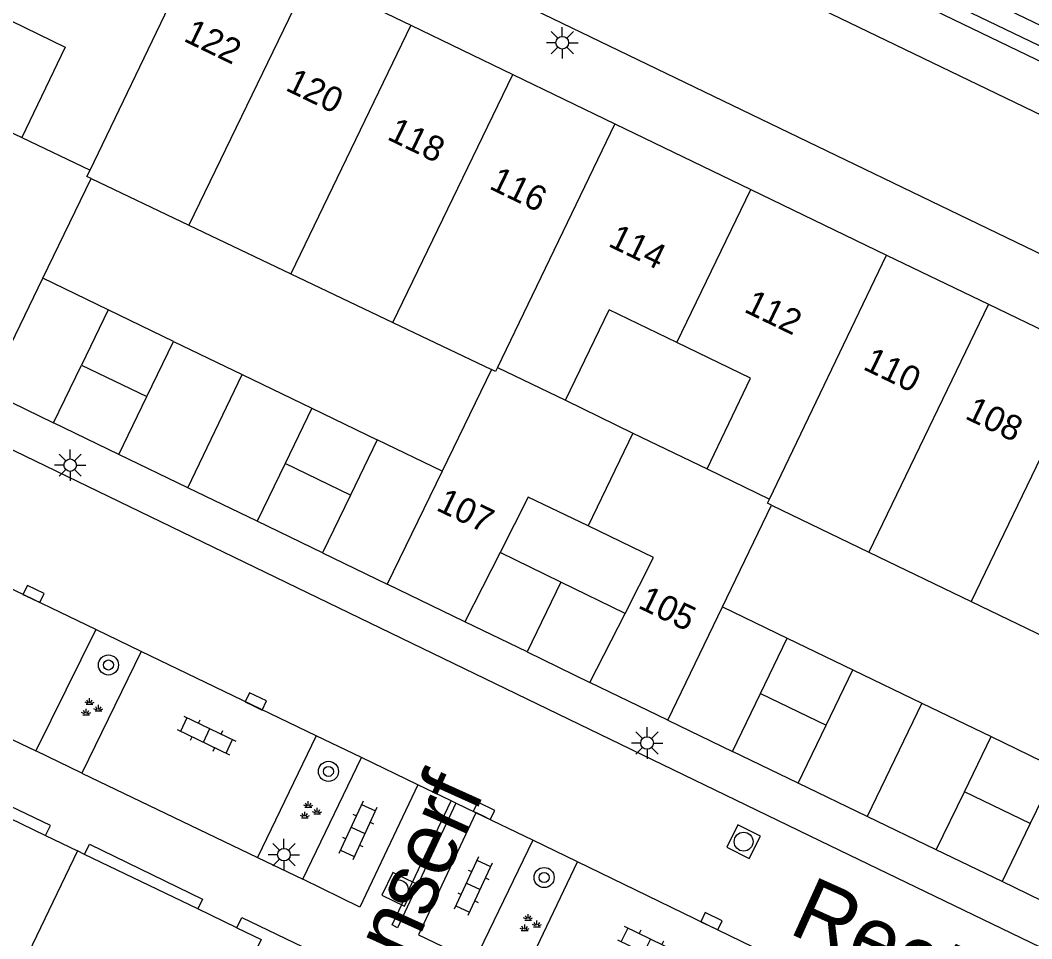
# Model space of a CAD drawing. Extents: x 132999 to 136000, y 398499 to 400501.
# Drawn here: x 134123.21 to 134163.42, y 398621.36 to 398657.89 of the extents above; entities that cross this region are included whole.
import ezdxf

# ---------------------------------------------------------------- set-up
doc = ezdxf.new("R2010")
doc.units = 0
for name, color, linetype in [('gg-afsc-muur', 7, 'Continuous'), ('gg-anno-huisnummerreeks BGT', 7, 'Continuous'), ('gg-anno-openbare ruimte label', 7, 'Continuous'), ('gg-bbg-bijgebouw', 7, 'Continuous'), ('gg-bbg-gedigitaliseerde bebouwing', 7, 'Continuous'), ('gg-bbg-gedigitaliseerde bijgebouw', 7, 'Continuous'), ('gg-bbg-hoofdgebouw', 7, 'Continuous'), ('gg-bbg-luifel en loopbrug', 7, 'Continuous'), ('gg-bbg-tussenscheiding', 7, 'Continuous'), ('gg-knt-verharding', 7, 'Continuous'), ('gg-knt-verharding nz', 7, 'Continuous'), ('gt-grn-groengrens', 7, 'Continuous'), ('gt-symb-boom', 7, 'Continuous'), ('gt-symb-groenvak', 7, 'Continuous'), ('gt-symb-klinker verharding', 7, 'Continuous'), ('gt-symb-kolk', 7, 'Continuous'), ('gt-symb-lichtmast', 7, 'Continuous'), ('gt-symb-rioolschacht', 7, 'Continuous')]:
    doc.layers.add(name, color=color, linetype=linetype)

# ---------------------------------------------------------------- blocks, each defined once
blk = doc.blocks.new('gt0-LMAST')
at = {"layer": 'gt-symb-lichtmast'}
for p, q in [((-0.182, 0.173), (-0.447, 0.438)), ((-0.005, 0.246), (-0.005, 0.621)), ((0.172, 0.173), (0.437, 0.438)), ((-0.255, -0.004), (-0.63, -0.004)), ((-0.182, -0.181), (-0.447, -0.446)), ((-0.005, -0.254), (-0.005, -0.629)), ((0.437, -0.446), (0.172, -0.181)), ((0.245, -0.004), (0.62, -0.004))]:
    blk.add_line(p, q, dxfattribs=at)
blk.add_circle((-0.005, -0.004), 0.25, dxfattribs=at)
blk = doc.blocks.new('gt0-KOLK')
at = {"layer": 'gt-symb-kolk'}
blk.add_lwpolyline([(0, 0), (0.375, 0), (0.375, 0.4), (-0.375, 0.4), (-0.375, 0), (0, 0)], dxfattribs=at)
blk = doc.blocks.new('gt0-GRVAK')
at = {"layer": 'gt-symb-groenvak'}
for p, q in [((-0.11, 0.189), (-0.228, 0.24)), ((-0.182, 0.153), (0.088, 0.153)), ((-0.091, 0.211), (-0.156, 0.322)), ((-0.047, 0.214), (-0.047, 0.393)), ((-0.004, 0.211), (0.061, 0.322)), ((0.015, 0.189), (0.133, 0.24)), ((0.262, -0.052), (0.197, 0.059)), ((0.305, -0.049), (0.305, 0.13)), ((0.349, -0.052), (0.414, 0.059)), ((-0.245, -0.228), (-0.363, -0.177)), ((-0.318, -0.264), (-0.047, -0.264)), ((-0.226, -0.206), (-0.291, -0.095)), ((-0.183, -0.203), (-0.183, -0.024)), ((-0.139, -0.206), (-0.074, -0.095)), ((-0.12, -0.228), (-0.002, -0.177)), ((0.243, -0.074), (0.125, -0.023)), ((0.17, -0.11), (0.441, -0.11)), ((0.368, -0.074), (0.486, -0.023))]:
    blk.add_line(p, q, dxfattribs=at)
blk = doc.blocks.new('gt0-RS')
at = {"layer": 'gt-symb-rioolschacht'}
blk.add_lwpolyline([(-0.5, -0.5), (0.5, -0.5), (0.5, 0.5), (-0.5, 0.5)], close=True, dxfattribs=at)
blk.add_circle((0, 0), 0.375, dxfattribs=at)
blk = doc.blocks.new('gt0-BOOM')
at = {"layer": 'gt-symb-boom'}
for radius in [0.4, 0.2]:
    blk.add_circle((0, 0), radius, dxfattribs=at)
blk = doc.blocks.new('gt0-KL1')
at = {"layer": 'gt-symb-klinker verharding'}
for p, q in [((-0.5, 0.3), (-0.5, 0.45)), ((0.5, 0.3), (0.5, 0.45)), ((-1.15, 0.3), (1.15, 0.3)), ((-1, -0.3), (-1, 0.3)), ((0, -0.3), (0, 0.3)), ((1, -0.3), (1, 0.3)), ((-1.15, -0.3), (1.15, -0.3)), ((-0.5, -0.45), (-0.5, -0.3)), ((0.5, -0.45), (0.5, -0.3))]:
    blk.add_line(p, q, dxfattribs=at)

msp = doc.modelspace()

# ---------------------------------------------------------------- linework, layer by layer
at = {"layer": 'gg-afsc-muur'}
for p, q in [((134112.711, 398631.004), (134124.216, 398625.461)), ((134124.216, 398625.461), (134125.489, 398624.848))]:
    msp.add_line(p, q, dxfattribs=at)
at = {"layer": 'gg-bbg-bijgebouw'}
for p, q in [((134126.703, 398646.373), (134125.641, 398644.176)), ((134129.305, 398645.115), (134126.703, 398646.373)), ((134124.528, 398641.874), (134125.641, 398644.176)), ((134134.799, 398642.46), (134137.4, 398641.202)), ((134127.128, 398640.616), (134124.528, 398641.874)), ((134137.4, 398641.202), (134136.338, 398639.005)), ((134136.338, 398639.005), (134135.225, 398636.702)), ((134135.225, 398636.702), (134132.623, 398637.96)), ((134144.699, 398635.542), (134142.282, 398636.724)), ((134147.247, 398634.298), (134144.699, 398635.542)), ((134152.637, 398631.117), (134153.7, 398633.314)), ((134153.7, 398633.314), (134156.309, 398632.052)), ((134151.522, 398628.811), (134152.637, 398631.117)), ((134161.803, 398629.396), (134164.412, 398628.134)), ((134154.132, 398627.549), (134151.522, 398628.811)), ((134162.234, 398623.631), (134159.623, 398624.894))]:
    msp.add_line(p, q, dxfattribs=at)
at = {"layer": 'gg-bbg-gedigitaliseerde bebouwing'}
for p, q in [((134120.559, 398654.527), (134123.265, 398653.231)), ((134144.881, 398642.773), (134146.62, 398646.371)), ((134149.305, 398645.073), (134146.62, 398646.371)), ((134144.881, 398642.773), (134147.564, 398641.472)), ((134147.564, 398641.472), (134150.513, 398640.043))]:
    msp.add_line(p, q, dxfattribs=at)
for points in [[(134122.295, 398658.124), (134124.997, 398656.819), (134123.265, 398653.231)], [(134150.513, 398640.043), (134152.238, 398643.655), (134149.305, 398645.073)]]:
    msp.add_lwpolyline(points, dxfattribs=at)
at = {"layer": 'gg-bbg-gedigitaliseerde bijgebouw'}
for p, q in [((134128.242, 398642.918), (134129.305, 398645.115)), ((134127.128, 398640.616), (134128.242, 398642.918)), ((134134.799, 398642.46), (134133.736, 398640.262)), ((134133.736, 398640.262), (134132.623, 398637.96)), ((134143.359, 398632.769), (134140.883, 398633.967)), ((134143.359, 398632.769), (134145.854, 398631.554)), ((134155.247, 398629.855), (134156.309, 398632.052)), ((134154.132, 398627.549), (134155.247, 398629.855)), ((134160.739, 398627.199), (134161.803, 398629.396)), ((134164.412, 398628.134), (134163.349, 398625.936)), ((134159.623, 398624.894), (134160.739, 398627.199)), ((134163.349, 398625.936), (134162.234, 398623.631))]:
    msp.add_line(p, q, dxfattribs=at)
at = {"layer": 'gg-bbg-hoofdgebouw'}
for p, q in [((134134.699, 398659.642), (134138.733, 398657.692)), ((134138.733, 398657.692), (134142.784, 398655.734)), ((134142.784, 398655.734), (134146.844, 398653.771)), ((134146.844, 398653.771), (134152.247, 398651.161)), ((134124.104, 398647.63), (134126.021, 398651.599)), ((134126.021, 398651.599), (134129.913, 398649.741)), ((134152.247, 398651.161), (134157.648, 398648.549)), ((134129.913, 398649.741), (134133.967, 398647.805)), ((134157.648, 398648.549), (134161.701, 398646.591)), ((134133.967, 398647.805), (134138.016, 398645.871)), ((134121.933, 398643.136), (134124.104, 398647.63)), ((134161.701, 398646.591), (134165.761, 398644.628)), ((134138.016, 398645.871), (134141.941, 398643.997)), ((134141.941, 398643.997), (134139.977, 398639.956)), ((134139.977, 398639.956), (134137.79, 398635.456)), ((134151.123, 398634.56), (134153.069, 398638.605)), ((134153.069, 398638.605), (134156.937, 398636.736)), ((134156.937, 398636.736), (134161.003, 398634.772)), ((134140.883, 398633.967), (134137.79, 398635.456)), ((134148.955, 398630.054), (134151.123, 398634.56)), ((134161.003, 398634.772), (134165.05, 398632.818)), ((134148.955, 398630.054), (134145.854, 398631.554)), ((134125.489, 398624.848), (134122.256, 398618.152)), ((134125.766, 398624.714), (134125.489, 398624.848)), ((134130.261, 398622.544), (134125.766, 398624.714)), ((134131.823, 398621.789), (134130.261, 398622.544))]:
    msp.add_line(p, q, dxfattribs=at)
for points in [[(134145.778, 398637.776), (134143.399, 398638.925), (134142.282, 398636.724)], [(134147.247, 398634.298), (134148.375, 398636.521), (134145.778, 398637.776)], [(134131.823, 398621.789), (134132.787, 398621.324), (134132.64, 398621.02)]]:
    msp.add_lwpolyline(points, dxfattribs=at)
at = {"layer": 'gg-bbg-luifel en loopbrug'}
for p, q in [((134126.703, 398646.373), (134124.104, 398647.63)), ((134129.305, 398645.115), (134132.034, 398643.796)), ((134129.863, 398639.294), (134132.034, 398643.796)), ((134132.034, 398643.796), (134134.799, 398642.46)), ((134121.933, 398643.136), (134124.528, 398641.874)), ((134139.977, 398639.956), (134137.4, 398641.202)), ((134129.863, 398639.294), (134127.128, 398640.616)), ((134132.623, 398637.96), (134129.863, 398639.294)), ((134135.225, 398636.702), (134137.79, 398635.456)), ((134151.123, 398634.56), (134153.7, 398633.314)), ((134156.309, 398632.052), (134159.05, 398630.727)), ((134159.05, 398630.727), (134156.876, 398626.222)), ((134159.05, 398630.727), (134161.803, 398629.396)), ((134148.955, 398630.054), (134151.522, 398628.811)), ((134156.876, 398626.222), (134154.132, 398627.549)), ((134159.623, 398624.894), (134156.876, 398626.222)), ((134164.979, 398622.304), (134162.234, 398623.631))]:
    msp.add_line(p, q, dxfattribs=at)
at = {"layer": 'gg-bbg-tussenscheiding'}
for p, q in [((134125.981, 398651.93), (134130.628, 398661.609)), ((134134.699, 398659.642), (134129.913, 398649.741)), ((134138.733, 398657.692), (134133.967, 398647.805)), ((134138.016, 398645.871), (134142.784, 398655.734)), ((134146.844, 398653.771), (134142.181, 398644.081)), ((134123.265, 398653.231), (134125.981, 398651.93)), ((134149.305, 398645.073), (134152.247, 398651.161)), ((134152.985, 398638.845), (134157.648, 398648.549)), ((134161.701, 398646.591), (134156.937, 398636.736)), ((134165.761, 398644.628), (134161.003, 398634.772)), ((134125.641, 398644.176), (134128.242, 398642.918)), ((134142.181, 398644.081), (134144.881, 398642.773)), ((134147.564, 398641.472), (134145.778, 398637.776)), ((134136.338, 398639.005), (134133.736, 398640.262)), ((134150.513, 398640.043), (134152.985, 398638.845)), ((134142.282, 398636.724), (134140.883, 398633.967)), ((134144.699, 398635.542), (134143.359, 398632.769)), ((134145.854, 398631.554), (134147.247, 398634.298)), ((134152.637, 398631.117), (134155.247, 398629.855)), ((134163.349, 398625.936), (134160.739, 398627.199))]:
    msp.add_line(p, q, dxfattribs=at)
for points in [[(134126.021, 398651.599), (134125.859, 398651.676), (134125.981, 398651.93)], [(134142.181, 398644.081), (134142.103, 398643.919), (134141.941, 398643.997)], [(134153.069, 398638.605), (134152.907, 398638.683), (134152.985, 398638.845)]]:
    msp.add_lwpolyline(points, dxfattribs=at)
at = {"layer": 'gg-knt-verharding'}
for p, q in [((134256.456, 398611.459), (134127.119, 398673.952)), ((134254.48, 398613.034), (134127.702, 398674.265)), ((134126.209, 398633.651), (134119.239, 398637.026)), ((134126.209, 398633.651), (134123.822, 398628.835)), ((134128.016, 398632.776), (134126.209, 398633.651)), ((134128.016, 398632.776), (134125.661, 398627.938)), ((134134.969, 398629.424), (134128.016, 398632.776)), ((134134.969, 398629.424), (134132.639, 398624.593)), ((134136.768, 398628.56), (134134.969, 398629.424)), ((134125.661, 398627.938), (134123.822, 398628.835)), ((134134.441, 398623.725), (134136.768, 398628.56)), ((134139.018, 398627.478), (134136.768, 398628.56)), ((134140.343, 398626.84), (134139.018, 398627.478)), ((134140.519, 398626.756), (134140.343, 398626.84)), ((134141.322, 398626.37), (134140.519, 398626.756)), ((134143.581, 398625.283), (134141.322, 398626.37)), ((134143.581, 398625.283), (134141.257, 398620.447)), ((134145.355, 398624.421), (134143.581, 398625.283)), ((134132.639, 398624.593), (134134.441, 398623.725)), ((134143.06, 398619.581), (134145.355, 398624.421)), ((134152.346, 398621.029), (134145.355, 398624.421))]:
    msp.add_line(p, q, dxfattribs=at)
for points in [[(134123.324, 398668.128), (134220.648, 398621.136), (134255.434, 398604.287)], [(134110.068, 398647.004), (134155.388, 398625.063), (134243.841, 398582.359)], [(134124.216, 398625.461), (134124.411, 398625.866), (134112.893, 398631.381), (134112.711, 398631.004)], [(134140.519, 398626.756), (134138.2, 398621.793), (134137.99, 398621.908), (134140.343, 398626.84)], [(134125.766, 398624.714), (134125.959, 398625.114), (134130.446, 398622.928), (134130.261, 398622.544)], [(134131.823, 398621.789), (134132.021, 398622.199), (134135.125, 398620.704), (134134.943, 398620.282)]]:
    msp.add_lwpolyline(points, dxfattribs=at)
at = {"layer": 'gg-knt-verharding nz'}
for p, q in [((134116.858, 398632.155), (134123.822, 398628.835)), ((134125.661, 398627.938), (134132.639, 398624.593))]:
    msp.add_line(p, q, dxfattribs=at)
for points in [[(134255.735, 398609.702), (134198.876, 398637.194), (134126.254, 398672.227)], [(134139.018, 398627.478), (134136.704, 398622.613), (134134.441, 398623.725)], [(134141.322, 398626.37), (134139.044, 398621.51), (134141.257, 398620.447)]]:
    msp.add_lwpolyline(points, dxfattribs=at)
at = {"layer": 'gt-grn-groengrens'}
msp.add_lwpolyline([(134021.943, 398684.295), (134025.35, 398684.038), (134025.871, 398690.959), (134041.278, 398689.798), (134064.782, 398688.028), (134088.285, 398686.258), (134103.546, 398685.18), (134103.159, 398679.698), (134109.042, 398679.102), (134112.393, 398678.536), (134114.969, 398677.94), (134117.963, 398676.942), (134121.628, 398675.457), (134126.055, 398673.321), (134127.057, 398675.397), (134128.419, 398674.74), (134143.491, 398667.47), (134158.563, 398660.199), (134164.803, 398657.189), (134171.043, 398654.178), (134179.068, 398650.308), (134187.092, 398646.437), (134191.745, 398644.192), (134196.399, 398641.947)], dxfattribs=at)

# ---------------------------------------------------------------- block references
at = {"layer": 'gt-symb-boom'}
for p, rotation in [((134126.711, 398632.246), -25.591424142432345), ((134135.458, 398628.014), -25.591424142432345), ((134144.031, 398623.792), -25.591424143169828)]:
    msp.add_blockref('gt0-BOOM', p, dxfattribs=dict(at, rotation=rotation))
at = {"layer": 'gt-symb-groenvak'}
for p in [(134126.009, 398630.528), (134134.704, 398626.434), (134143.443, 398621.948)]:
    msp.add_blockref('gt0-GRVAK', p, dxfattribs=at)
at = {"layer": 'gt-symb-klinker verharding'}
for p, rotation in [((134130.616, 398629.447), -25.719512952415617), ((134136.632, 398625.665), -114.77113890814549), ((134141.215, 398623.448), -114.771138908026), ((134148.131, 398621.075), 154.10085101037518)]:
    msp.add_blockref('gt0-KL1', p, dxfattribs=dict(at, rotation=rotation))
at = {"layer": 'gt-symb-kolk'}
for p, rotation in [((134123.652, 398634.888), -25.84761022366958), ((134132.482, 398630.616), -25.591424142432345), ((134141.555, 398626.267), -25.92418551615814), ((134150.6, 398621.872), -25.771105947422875)]:
    msp.add_blockref('gt0-KOLK', p, dxfattribs=dict(at, rotation=rotation))
at = {"layer": 'gt-symb-lichtmast'}
for p in [(134144.759, 398656.998), (134125.197, 398640.197), (134148.129, 398629.147), (134133.694, 398624.705)]:
    msp.add_blockref('gt0-LMAST', p, dxfattribs=at)
at = {"layer": 'gt-symb-rioolschacht'}
for p, rotation in [((134151.962, 398625.219), -26.48817853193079), ((134138.251, 398623.322), -115.79602649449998)]:
    msp.add_blockref('gt0-RS', p, dxfattribs=dict(at, rotation=rotation))

# ---------------------------------------------------------------- texts
at = {"layer": 'gg-anno-huisnummerreeks BGT'}
for s, rotation, p in [('122', 334.2, (134129.656, 398657.081)), ('120', 334.2, (134133.707, 398655.123)), ('118', 334.2, (134137.75, 398653.169)), ('116', 334.2, (134141.806, 398651.208)), ('114', 334.2, (134146.537, 398648.922)), ('112', 334.2, (134151.939, 398646.311)), ('110', 334.2, (134156.666, 398644.026)), ('108', 334.2, (134160.723, 398642.065)), ('107', 334.3, (134139.699, 398638.421)), ('105', 334.2, (134147.724, 398634.537))]:
    msp.add_text(s, height=1, rotation=rotation, dxfattribs=at).set_placement(p)
at = {"layer": 'gg-anno-openbare ruimte label'}
for rotation, p in [(65.7, (134130.139, 398601.618)), (335.7, (134153.696, 398621.604))]:
    msp.add_text('Rector Coppenserf', height=2.5, rotation=rotation, dxfattribs=at).set_placement(p)

doc.saveas('drawing.dxf')
